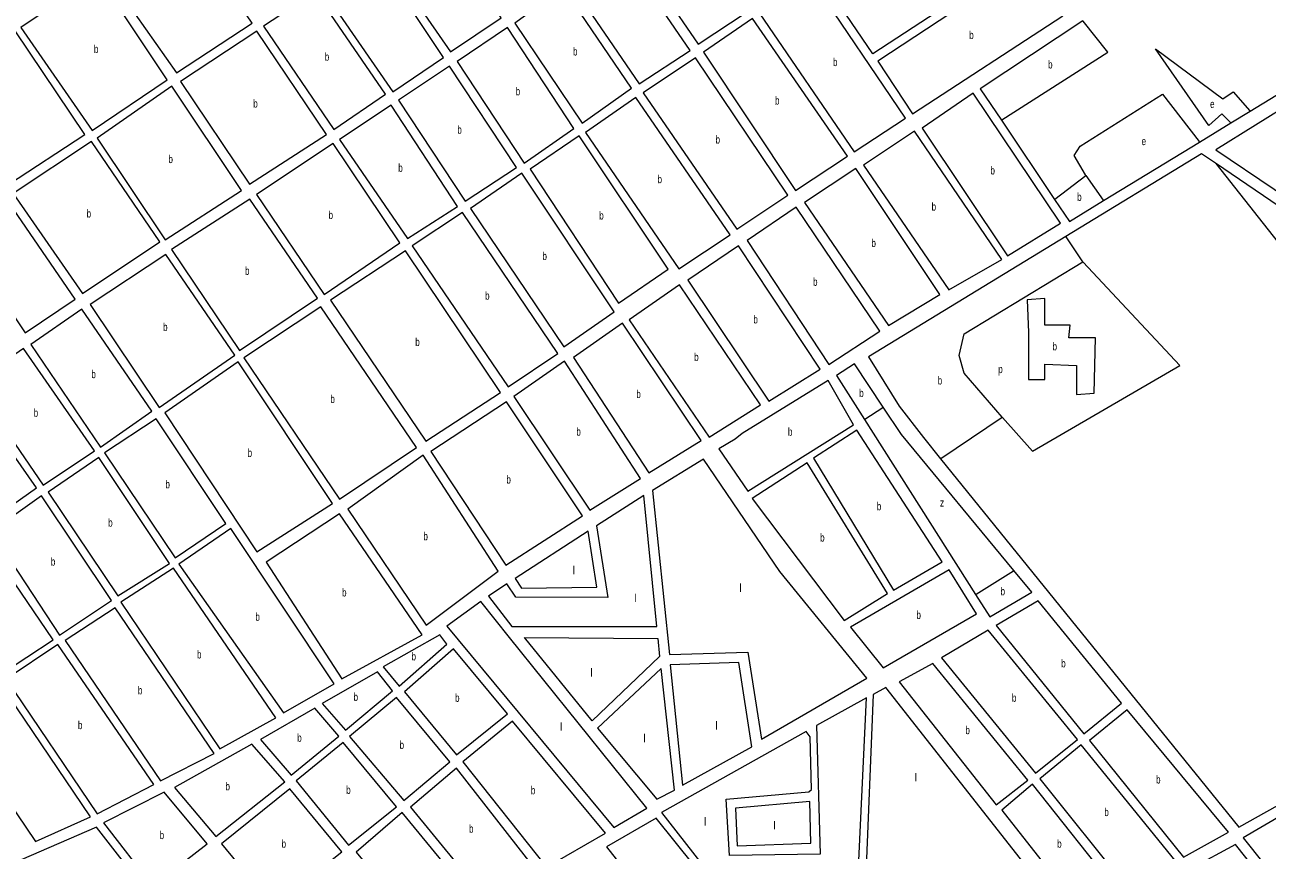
# Model space of a CAD drawing. Extents: x 639657 to 671642, y 222838 to 252123.
# Drawn here: x 659313 to 660865, y 241484 to 242515 of the extents above; entities that cross this region are included whole.
import ezdxf

# ---------------------------------------------------------------- set-up
doc = ezdxf.new("R2010")
doc.units = 0
doc.header["$LTSCALE"] = 4
doc.layers.add('1', color=7, linetype='Continuous', lineweight=13)
doc.layers.add('21', color=7, linetype='Continuous', lineweight=13)
doc.layers.add('7', color=7, linetype='Continuous')

msp = doc.modelspace()

# ---------------------------------------------------------------- linework, layer by layer
at = {"layer": '1'}
for p, q in [((661302.49, 242000.58), (660800.436, 242342.055)), ((660408.09, 242003.11), (660385.319, 242037.209))]:
    msp.add_line(p, q, dxfattribs=at)
for points in [[(660531.587, 242583.164), (660372.42, 242478.89), (660305.54, 242577.18), (660459.853, 242677.835), (660485.77, 242694.74)], [(660599.293, 242296.863), (660617.77, 242269.32), (660660.464, 242295.393), (660780.285, 242368.567), (660819.515, 242392.524), (660843.64, 242407.257), (661062.66, 242541.012), (661071.926, 242546.67), (661268.29, 242666.588), (661281.907, 242674.904)], [(660634.678, 242519.941), (660506.54, 242435.13), (660532.831, 242395.939), (660599.293, 242296.863)], [(660949.321, 242451.114), (660800.949, 242359.029), (660946.494, 242260.396)], [(660800.436, 242342.055), (660783.08, 242353.86), (660613.487, 242250.483)], [(660613.487, 242250.483), (660367.01, 242100.24), (660405.04, 242038.71), (660435.45, 241999.19), (660456.794, 241972.821)], [(660385.319, 242037.209), (660349.25, 242091.22), (660326.67, 242076.89), (660361.601, 242021.952), (660500.672, 241803.231)], [(660500.672, 241803.231), (660518.54, 241775.13), (660570.8, 241805.95), (660548.406, 241833.085), (660408.09, 242003.11)], [(660456.794, 241972.821), (660829.62, 241512.21), (661263.625, 241755.373)]]:
    msp.add_lwpolyline(points, dxfattribs=at)
for points in [[(659507.39, 242648.32), (659411.78, 242583.58), (659502.13, 242455.17), (659596.64, 242516.94)], [(659820.08, 242652.27), (659755.94, 242609.61), (659844.48, 242481.29), (659907.78, 242523.6)], [(660130.84, 242658.23), (660068.18, 242616.21), (660153.93, 242490.76), (660215.01, 242531.44)], [(659748.28, 242605.74), (659682.97, 242561.42), (659772.52, 242431.42), (659835.94, 242474.28)], [(660057.47, 242609.78), (659994.29, 242566.91), (660080.14, 242441.44), (660143.79, 242482.97)], [(660562.27, 242590.97), (660378.4, 242469.69), (660421.67, 242403.63), (660609.48, 242526.34)], [(659403.78, 242576.53), (659307.63, 242511.79), (659396.85, 242383.09), (659490.33, 242446.2)], [(660296.92, 242570.51), (660231.12, 242528.65), (660348.88, 242356.52), (660413.08, 242398.58)], [(659675.99, 242556.35), (659610.64, 242513.3), (659698.78, 242384.06), (659763.24, 242428.28)], [(660070.76, 242435.95), (659985.49, 242561.2), (659924.9, 242517.06), (660009.08, 242392.29)], [(660221.95, 242522.8), (660160.44, 242480.72), (660275.51, 242308.06), (660340.38, 242350.87)], [(659300.68, 242507.43), (659205.07, 242442.69), (659292.13, 242315.59), (659387.76, 242378.18)], [(659602.63, 242507.32), (659507, 242444.2), (659593.53, 242316.02), (659689.7, 242378.07)], [(659915.82, 242511.61), (659852.62, 242469.22), (659936.42, 242342.23), (659998.57, 242385.54)], [(660150.73, 242473.79), (660085.44, 242430.12), (660202.14, 242259.61), (660265.81, 242302.21)], [(659843.06, 242463.55), (659779.6, 242420.74), (659862.91, 242294.54), (659926.99, 242336.59)], [(659496.31, 242438.2), (659402.84, 242373.48), (659487.75, 242246.36), (659583.39, 242307.87)], [(660497.64, 242429.78), (660433.97, 242386.1), (660540.52, 242226.39), (660606.61, 242266.99)], [(659770.51, 242414.75), (659705.87, 242371.77), (659790.75, 242247.87), (659853.1, 242287.93)], [(660076.27, 242424.27), (660013.14, 242380.59), (660129.84, 242210.07), (660194.04, 242252.67)], [(660424.39, 242382.09), (660360.61, 242339.79), (660467.16, 242183.68), (660533.51, 242221.77)], [(659395.9, 242369.12), (659298.13, 242304.36), (659384.63, 242179.41), (659481.38, 242243.73)], [(659697.86, 242366.86), (659602.23, 242303.2), (659686.7, 242177.89), (659781.09, 242242.81)], [(660116.65, 242209.7), (660005.27, 242376.26), (659944.15, 242334.51), (660054.41, 242167.28)], [(660350.91, 242335.55), (660286.71, 242292.95), (660391.69, 242139.16), (660455.86, 242178)], [(659986.23, 242112.82), (660048.83, 242156.36), (659933.74, 242329.47), (659869.41, 242285.61)], [(659288.5, 242299.45), (659227.04, 242258.78), (659313.01, 242130.01), (659375.56, 242172.35)], [(659593.69, 242297.22), (659495.91, 242234.08), (659580.81, 242108.03), (659678.32, 242173.29)], [(660276.47, 242287.1), (660215.11, 242245.34), (660317.24, 242090.71), (660380.9, 242132.24)], [(659978.42, 242104.44), (659859.36, 242280.48), (659796.74, 242238.79), (659916.45, 242062.55)], [(659488.98, 242228.11), (659394.42, 242165.53), (659480.42, 242036.81), (659574.95, 242102.07)], [(659788.2, 242232.81), (659694.36, 242170.99), (659813.59, 241994.58), (659906.84, 242055.49)], [(660204.38, 242238.8), (660141.05, 242196.03), (660242.27, 242044.95), (660306.32, 242084.91)], [(660130.8, 242190.18), (660067.67, 242146.5), (660167.85, 241999.73), (660232.04, 242040.18)], [(659383.8, 242159.75), (659320.17, 242115.47), (659407.24, 241987.3), (659471.09, 242032.18)], [(659682.42, 242162.61), (659586.26, 242098.95), (659705.84, 241922.26), (659802.13, 241986.91)], [(660059.59, 242142.25), (659998.19, 242099.34), (660092.35, 241955.05), (660157.61, 241995.49)], [(659311.08, 242110.56), (659248.06, 242067.05), (659335.65, 241939.96), (659399.83, 241982.86)], [(659579.32, 242094.05), (659487.65, 242030.03), (659602.32, 241856.29), (659696.89, 241916.72)], [(660081.77, 241948.02), (659987.07, 242094.6), (659923.54, 242050.79), (660018.72, 241908.71)], [(660209.05, 242004.26), (660200.07, 241997.21), (660179.8, 241985.26), (660216.18, 241932.42), (660348.21, 242015.08), (660316.51, 242070.71)], [(659240.6, 242060.01), (659177.55, 242018.64), (659264.07, 241892.08), (659327.08, 241936.29)], [(659913.8, 241839.94), (660009.39, 241901.34), (659914.47, 242043.73), (659819.76, 241981.97)], [(659476.78, 242022.81), (659412.13, 241980.36), (659500.3, 241848.97), (659563.86, 241891.95)], [(660352.34, 242008.42), (660297.89, 241973.34), (660398.01, 241808.48), (660458.87, 241843.87)], [(659904, 241832.48), (659810.26, 241977.26), (659716.15, 241909.69), (659813.89, 241764.65)], [(659405.2, 241974.39), (659341.87, 241931.22), (659428.71, 241801.63), (659493.37, 241841.93)], [(660160.62, 241972.47), (660096.86, 241932.91), (660118.01, 241728.01), (660216.07, 241731.24), (660233.12, 241622.41), (660364.87, 241698.73), (660255.91, 241832.04)], [(660290.24, 241967.75), (660221.28, 241923.24), (660336.36, 241770.85), (660390.58, 241804.44)], [(659333.42, 241926.37), (659270.4, 241881.87), (659356.07, 241752.13), (659420.7, 241795.65)], [(659914.91, 241816.31), (659891.84, 241801.28), (659921.21, 241763.13), (660102.37, 241763.08), (660085.97, 241926.71), (660026.91, 241888.96), (660041.05, 241799.37), (659926.16, 241799.63)], [(659705.6, 241903.9), (659614.02, 241843.7), (659708.81, 241697.56), (659808.98, 241752.77)], [(659699.01, 241691.6), (659569.83, 241885.56), (659505.2, 241840.96), (659635.74, 241655.14)], [(659259.91, 241875.93), (659195.27, 241832.4), (659282.35, 241703.16), (659348.06, 241746.69)], [(659925.23, 241823.03), (659933.38, 241810.99), (660027.31, 241812.45), (660016.43, 241882.43)], [(659626.12, 241649.15), (659498.26, 241836.06), (659432.54, 241793.6), (659556.07, 241610.42)], [(660467.59, 241834.08), (660344.47, 241762.15), (660385.34, 241711.32), (660501.86, 241779.06)], [(660048.68, 241512.03), (660089.84, 241536.32), (659918.12, 241749.34), (659882.48, 241794.58), (659839.76, 241763.46)], [(660578.85, 241795.19), (660526.54, 241764.34), (660635.93, 241629.02), (660682.9, 241667.2)], [(659425.62, 241786.56), (659363.11, 241745.74), (659482.09, 241570.29), (659549.14, 241604.45)], [(659839.76, 241741.1), (659831, 241752.96), (659760.43, 241712.61), (659780.52, 241688.61)], [(660021.55, 241645.08), (659936.78, 241749.32), (660103.68, 241748.24), (660105.76, 241725.87)], [(660516.3, 241758.49), (660458.06, 241723.91), (660575.45, 241579.72), (660627.82, 241621.86)], [(659473.72, 241565.67), (659354.02, 241740.83), (659289.38, 241697.31), (659403.12, 241529.07)], [(659915.52, 241653.94), (659848.35, 241735.38), (659787.02, 241681.68), (659851.94, 241602.74)], [(660204.97, 241718.13), (660119.14, 241715.33), (660134.4, 241565.02), (660221.07, 241612.9)], [(660447.27, 241716.99), (660405.22, 241694.14), (660526.31, 241540.26), (660565.72, 241571.18)], [(659772.14, 241682.87), (659753.39, 241706.56), (659684.05, 241666.88), (659713.29, 241633.78)], [(660124.37, 241558.62), (660107.76, 241710.85), (660028.03, 241636.22), (660102.16, 241547.28)], [(659281.36, 241692.4), (659219.94, 241650.52), (659325.95, 241494.48), (659394.69, 241525.51)], [(660388.53, 241687.04), (660372.73, 241678.39), (660363.42, 241452.33), (660570.35, 241455.37)], [(659843.65, 241594.07), (659776.88, 241674.61), (659718.2, 241625.77), (659786.04, 241545.77)], [(660343.79, 241240.93), (660364.4, 241674.17), (660301.63, 241639.58), (660306.6, 241478.78), (660193.09, 241477), (660189.16, 241547.58), (660292.4, 241556.74), (660295.58, 241559.59), (660294.1, 241625.47), (660288.83, 241632.06), (660108.29, 241530.7), (660157.48, 241468.04), (660182.92, 241466.5), (660195.18, 241458.02), (660203.61, 241439.04), (660215.93, 241395.52), (660248.01, 241354.45), (660256.65, 241363), (660256.65, 241433.69), (660267.24, 241432.94), (660268.73, 241353.49), (660257.62, 241343.69)], [(659675.17, 241660.96), (659607.01, 241622.13), (659645.55, 241577.34), (659704.78, 241626.02)], [(660689.84, 241659.1), (660642.86, 241620.69), (660760.24, 241474.89), (660816.63, 241506.16)], [(659964.47, 241462.3), (660038.04, 241504.83), (659922.13, 241644.77), (659859.77, 241594.21)], [(659637.56, 241569.21), (659596.32, 241616.13), (659499.54, 241562.13), (659551.11, 241500.79)], [(659776.98, 241537.64), (659710.2, 241618.18), (659651.51, 241570.41), (659717.22, 241489.86)], [(660632.62, 241615.38), (660580.78, 241572.7), (660689.62, 241437.17), (660750.01, 241470.65)], [(659952.63, 241457.03), (659851.85, 241586.34), (659794.35, 241537.19), (659887.01, 241424.7)], [(659708.69, 241481.73), (659643.54, 241560.13), (659558.17, 241491.72), (659622.78, 241413.31)], [(660571.92, 241566), (660533.33, 241533.71), (660632.48, 241407.42), (660678.84, 241431.32)], [(659540.44, 241491.57), (659486.7, 241556.11), (659411.06, 241517.65), (659472.09, 241438.88)], [(660293.4, 241544.49), (660200.46, 241535.94), (660202.86, 241489.25), (660294.84, 241492.21)], [(659876.77, 241418.15), (659784.02, 241530.71), (659726.42, 241481.34), (659807.31, 241383.73)], [(660884.16, 241527.88), (660835.08, 241499.16), (661074.63, 241198.93), (661122.63, 241227.65)], [(659464.66, 241431.84), (659402.18, 241512.41), (659260.48, 241451.27), (659350.5, 241337.94)], [(660101.37, 241523.77), (660039.35, 241487.93), (660269.11, 241194.97), (660335.71, 241232.22)], [(660825.36, 241490.62), (660769.84, 241460.86), (660988.71, 241186.21), (661019.87, 241207.32), (661040.67, 241179.79), (661061.7, 241193.63)]]:
    msp.add_lwpolyline(points, close=True, dxfattribs=at)
at = {"layer": '21'}
for points in [[(660532.831, 242395.939), (660533.331, 242396.258), (660665.955, 242480.826), (660635.078, 242519.441), (660634.678, 242519.941)], [(660819.515, 242392.524), (660819.015, 242393.024), (660808.155, 242403.887), (660792.194, 242389.371), (660725.447, 242485.181), (660809.606, 242422.759), (660822.666, 242431.469), (660843.207, 242407.757), (660843.64, 242407.257)], [(660638.386, 242326.948), (660638.092, 242327.448), (660623.876, 242351.627), (660631.131, 242363.24), (660734.153, 242428.566), (660779.901, 242369.067), (660780.285, 242368.567)], [(660800.436, 242342.055), (660800.831, 242341.555), (661263.23, 241755.873), (661263.625, 241755.373)], [(660599.293, 242296.863), (660599.793, 242297.248), (660638.386, 242326.948)], [(660638.386, 242326.948), (660660.114, 242295.893), (660660.464, 242295.393)], [(660634.613, 242218.771), (660613.82, 242249.983), (660613.487, 242250.483)], [(660533.693, 242024.681), (660486.387, 242079.91), (660480.079, 242102.001), (660486.387, 242128.827), (660634.613, 242218.771)], [(660533.693, 242024.681), (660534.137, 242024.181), (660571.538, 241982.075), (660756.033, 242089.378), (660635.082, 242218.271), (660634.613, 242218.771)], [(660587.307, 242173.01), (660565.231, 242171.432), (660566.808, 242130.405)], [(660566.808, 242130.405), (660566.808, 242072.02), (660587.307, 242072.02), (660587.307, 242090.956), (660626.729, 242089.378), (660626.729, 242053.084), (660648.805, 242054.662), (660650.382, 242124.093), (660617.268, 242124.093), (660618.845, 242139.873), (660587.307, 242139.873), (660587.307, 242173.01)], [(660361.601, 242021.952), (660362.101, 242022.274), (660384.819, 242036.887), (660385.319, 242037.209)], [(660456.794, 241972.821), (660457.294, 241973.158), (660533.693, 242024.681)], [(660500.672, 241803.231), (660501.172, 241803.544), (660547.906, 241832.772), (660548.406, 241833.085)]]:
    msp.add_lwpolyline(points, dxfattribs=at)

# ---------------------------------------------------------------- texts
at = {"layer": '7'}
for s, width, p in [('b', 0.75, (660492.646, 242497.3)), ('b', 0.75, (659398.905, 242479.81)), ('b', 0.75, (659687.354, 242470.205)), ('b', 0.75, (659997.543, 242476.745)), ('b', 0.75, (660322.445, 242463.515)), ('b', 0.75, (660591.25, 242460.519)), ('b', 0.75, (659925.971, 242426.92)), ('b', 0.75, (659598.013, 242411.67)), ('b', 0.75, (660249.931, 242415.43)), ('e', 0.75, (660793.645, 242411.146)), ('b', 0.75, (659853.024, 242379.045)), ('b', 0.75, (660175.701, 242366.7)), ('e', 0.75, (660708.035, 242364.692)), ('b', 0.75, (659492.04, 242342.28)), ('b', 0.75, (659779.219, 242331.31)), ('b', 0.75, (660519.194, 242328.085)), ('b', 0.75, (660103.158, 242317.17)), ('b', 0.75, (660627.526, 242295.028)), ('b', 0.75, (660445.681, 242282.885)), ('b', 0.75, (659389.764, 242274.265)), ('b', 0.75, (659692.131, 242272.375)), ('b', 0.75, (660030.33, 242271.77)), ('b', 0.75, (660370.491, 242237.355)), ('b', 0.75, (659959.376, 242221.145)), ('b', 0.75, (659587.692, 242202.625)), ('b', 0.75, (660297.536, 242188.905)), ('b', 0.75, (659887.746, 242171.515)), ('b', 0.75, (660222.959, 242141.875)), ('b', 0.75, (659485.368, 242132.46)), ('b', 0.75, (659800.49, 242113.695)), ('b', 0.75, (660596.74, 242108.19)), ('b', 0.75, (660148.962, 242094.955)), ('p', 0.75, (660528.934, 242079.787)), ('b', 0.75, (659395.732, 242073.525)), ('b', 0.75, (660453.244, 242065.585)), ('b', 0.75, (660076.687, 242048.65)), ('b', 0.75, (660355.198, 242049.945)), ('b', 0.75, (659694.404, 242042.435)), ('b', 0.75, (659323.612, 242025.26)), ('b', 0.75, (660001.787, 242001.655)), ('b', 0.75, (660266.12, 242001.565)), ('b', 0.75, (659590.998, 241975.17)), ('b', 0.75, (659488.296, 241935.89)), ('b', 0.75, (659914.365, 241941.835)), ('b', 0.75, (660377.179, 241908.45)), ('z', 0.8, (660456.119, 241913.077)), ('b', 0.75, (659416.762, 241888.01)), ('b', 0.75, (659810.671, 241870.955)), ('b', 0.75, (660306.371, 241869.3)), ('b', 0.75, (659345.066, 241839.25)), ('b', 0.75, (659709.032, 241800.73)), ('b', 0.75, (660531.809, 241802.203)), ('b', 0.75, (659600.683, 241770.35)), ('b', 0.75, (660426.724, 241772.7)), ('b', 0.75, (659527.713, 241723.24)), ('b', 0.75, (659795.78, 241720.785)), ('b', 0.75, (660607.58, 241712.105)), ('b', 0.75, (659453.862, 241678.425)), ('b', 0.75, (659723.357, 241670.17)), ('b', 0.75, (659850.224, 241669.06)), ('b', 0.75, (660545.968, 241669.105)), ('b', 0.75, (659378.957, 241634.95)), ('b', 0.75, (660487.914, 241628.625)), ('b', 0.75, (659652.998, 241619.15)), ('b', 0.75, (659780.849, 241610.19)), ('b', 0.75, (660726.143, 241566.995)), ('b', 0.75, (659563.301, 241558.46)), ('b', 0.75, (659714.139, 241554.02)), ('b', 0.75, (659944.877, 241553.535)), ('b', 0.75, (660661.478, 241526.275)), ('b', 0.75, (659867.638, 241505.52)), ('b', 0.75, (659481.091, 241497.495)), ('b', 0.75, (659633.417, 241486.72)), ('b', 0.75, (660602.548, 241486.71))]:
    msp.add_text(s, height=10, dxfattribs=dict(at, width=width)).set_placement(p)
for p in [(659997.109, 241828.473), (660205.257, 241806.381), (660074.376, 241793.757), (660019.185, 241700.657), (659981.34, 241632.804), (660175.296, 241634.382), (660085.414, 241618.602), (660424.443, 241569.685), (660161.104, 241514.456), (660247.832, 241509.722)]:
    msp.add_text('l', height=10, dxfattribs=at).set_placement(p)

doc.saveas('drawing.dxf')
